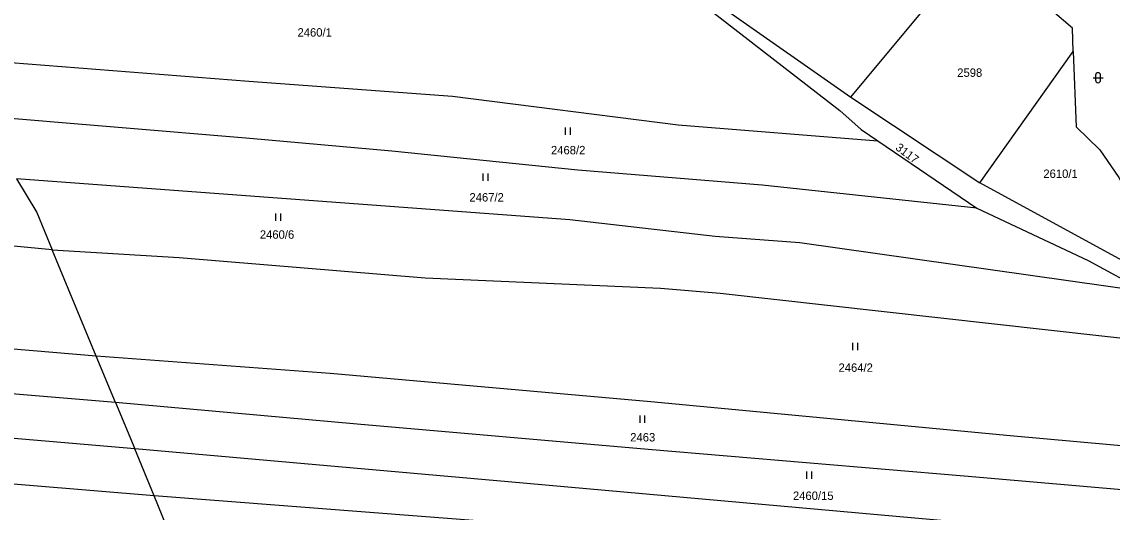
# Model space of a CAD drawing. Extents: x -776734 to -748832, y -1118122 to -976986.
# Drawn here: x -754144.3 to -753923.8, y -1115420.3 to -1115321.3 of the extents above; entities that cross this region are included whole.
import ezdxf

# ---------------------------------------------------------------- set-up
doc = ezdxf.new("R2010")
doc.units = 0
for name, color, linetype in [('KM_Hranice parcel', 7, 'Continuous'), ('KM_Parcelní čísla', 7, 'Continuous'), ('KM_Značky kultur', 7, 'Continuous')]:
    doc.layers.add(name, color=color, linetype=linetype)

msp = doc.modelspace()

# ---------------------------------------------------------------- linework, layer by layer
at = {"layer": 'KM_Hranice parcel'}
for p, q in [((-753976.71, -1115336.51), (-753955.59, -1115311.14)), ((-754001.84, -1115318.93), (-753976.71, -1115336.51)), ((-753950.63, -1115353.84), (-753931.72, -1115327.31)), ((-753976.71, -1115336.51), (-753950.63, -1115353.84)), ((-753971.2, -1115345.33), (-753951.24, -1115358.93)), ((-753917.7, -1115371.76), (-753950.63, -1115353.84)), ((-754129.23, -1115388.82), (-754138.12, -1115367.33)), ((-754125.36, -1115398.17), (-754129.23, -1115388.82)), ((-754125.36, -1115398.17), (-754121.47, -1115407.57)), ((-754117.54, -1115417.07), (-754121.47, -1115407.57)), ((-754111.28, -1115432.2), (-754117.54, -1115417.07))]:
    msp.add_line(p, q, dxfattribs=at)
for points in [[(-753931.72, -1115327.31), (-753931.85, -1115322.59), (-753940.51, -1115315.18)], [(-754005.81, -1115318.43), (-753978.94, -1115339.19), (-753974.59, -1115343.02), (-753971.2, -1115345.33)], [(-753931.72, -1115327.31), (-753931.11, -1115342.49), (-753926.34, -1115347.14), (-753922.52, -1115352.73), (-753917.53, -1115362.2), (-753914.13, -1115364.21)], [(-754160.31, -1115328.45), (-754098.39, -1115333.3), (-754057.22, -1115336.3), (-754011.58, -1115342.12), (-753971.2, -1115345.33)], [(-753951.24, -1115358.93), (-753994.61, -1115354.32), (-754031.9, -1115351.27), (-754069.5, -1115347.43), (-754098.22, -1115344.83), (-754153.1, -1115340.3)], [(-754138.12, -1115367.33), (-754186.12, -1115362.74), (-754196.4, -1115361.1), (-754253.97, -1115356.6), (-754283.66, -1115352.47), (-754306.51, -1115350.07), (-754319.7, -1115346.45)], [(-754145.36, -1115353.03), (-754141.22, -1115359.83), (-754138.12, -1115367.33)], [(-753917.05, -1115375.84), (-753986.98, -1115365.95), (-754004.12, -1115364.66), (-754033.48, -1115361.27), (-754145.36, -1115353.03)], [(-753951.24, -1115358.93), (-753928.73, -1115369.51), (-753917.05, -1115375.84)], [(-754129.23, -1115388.82), (-754212.17, -1115381.81), (-754287.12, -1115374.67), (-754312.52, -1115370.96), (-754328.62, -1115366.25)], [(-754138.12, -1115367.33), (-754112.51, -1115368.88), (-754062.71, -1115372.99), (-754015.16, -1115375.1), (-754003.1, -1115376.1), (-753903.61, -1115387.23)], [(-754125.36, -1115398.17), (-754287.76, -1115384.65), (-754319.79, -1115379.99), (-754333.08, -1115376.16)], [(-754121.47, -1115407.57), (-754278.26, -1115394.12), (-754322.24, -1115388.2), (-754336.43, -1115383.6)], [(-753883.1, -1115410.46), (-753944.44, -1115404.89), (-754017.12, -1115398.05), (-754081.93, -1115392.31), (-754129.23, -1115388.82)], [(-754117.54, -1115417.07), (-754218.4, -1115408.7), (-754296.77, -1115400.97), (-754327.92, -1115396.21), (-754340.13, -1115391.82)], [(-753875.8, -1115419.87), (-753906.35, -1115417.17), (-753953.8, -1115413.04), (-754017.65, -1115407.66), (-754076.47, -1115402.54), (-754125.36, -1115398.17)], [(-753867.75, -1115429.51), (-753932.1, -1115424.36), (-754045.93, -1115414.18), (-754121.47, -1115407.57)], [(-753859.96, -1115438.29), (-753918.25, -1115434.09), (-753983.88, -1115427.69), (-754034.7, -1115423.42), (-754117.54, -1115417.07)]]:
    msp.add_lwpolyline(points, dxfattribs=at)
at = {"layer": 'KM_Značky kultur'}
for p, q in [((-753927.201, -1115332.091), (-753927.201, -1115333.092)), ((-753926.199, -1115333.092), (-753926.199, -1115332.091)), ((-753927.701, -1115332.591), (-753925.699, -1115332.591)), ((-754034.361, -1115344.15), (-754034.361, -1115342.65)), ((-754033.36, -1115344.15), (-754033.36, -1115342.65)), ((-754051.001, -1115353.43), (-754051.001, -1115351.93)), ((-754050, -1115353.43), (-754050, -1115351.93)), ((-754092.931, -1115361.49), (-754092.931, -1115359.99)), ((-754091.93, -1115361.49), (-754091.93, -1115359.99)), ((-753976.261, -1115387.61), (-753976.261, -1115386.11)), ((-753975.26, -1115387.61), (-753975.26, -1115386.11)), ((-754019.301, -1115402.3), (-754019.301, -1115400.8)), ((-754018.3, -1115402.3), (-754018.3, -1115400.8)), ((-753985.571, -1115413.63), (-753985.571, -1115412.13)), ((-753984.57, -1115413.63), (-753984.57, -1115412.13))]:
    msp.add_line(p, q, dxfattribs=at)
for centre, start, end in [((-753926.7, -1115332.0909), 0, 180), ((-753926.7, -1115333.0909), 180, 359.987886)]:
    msp.add_arc(centre, 0.5, start, end, dxfattribs=at)

# ---------------------------------------------------------------- texts
at = {"layer": 'KM_Parcelní čísla'}
for s, p in [('2460/1', (-754088.55, -1115324.28)), ('2598', (-753955.17, -1115332.41)), ('2468/2', (-754037.31, -1115348.06)), ('2610/1', (-753937.77, -1115352.83)), ('2467/2', (-754053.79, -1115357.59)), ('2460/6', (-754096.17, -1115365.11)), ('2464/2', (-753979.18, -1115391.99)), ('2463', (-754021.28, -1115406.06)), ('2460/15', (-753988.39, -1115417.87))]:
    msp.add_text(s, height=1.7, dxfattribs=at).set_placement(p)
msp.add_text('3117', height=1.7, rotation=323, dxfattribs=at).set_placement((-753967.811, -1115346.998))

doc.saveas('drawing.dxf')
